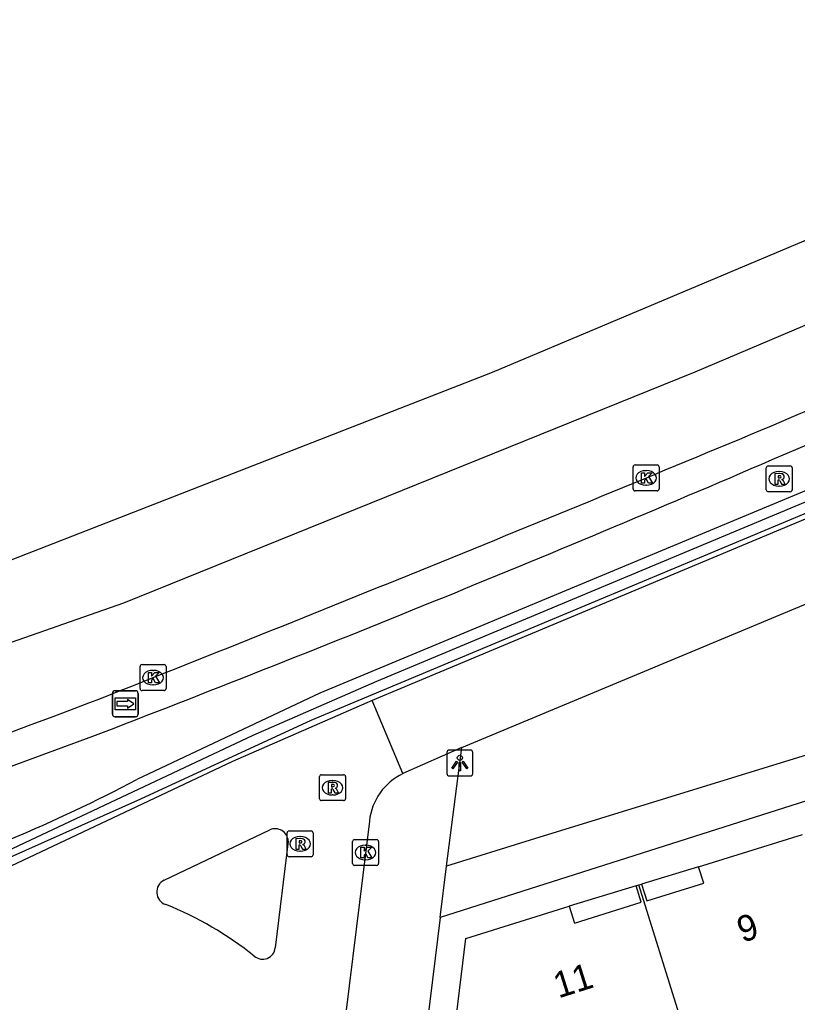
# Model space of a CAD drawing. Extents: x 161696 to 162377, y 380761 to 381673.
# Drawn here: x 162268.6 to 162298.56, y 381623.55 to 381661.43 of the extents above; entities that cross this region are included whole.
import ezdxf

# ---------------------------------------------------------------- set-up
doc = ezdxf.new("R2010")
doc.units = 0
for name, color, linetype in [('IMGEO_Berm_open', 7, 'Continuous'), ('IMGEO_Fietspad_gesloten', 7, 'Continuous'), ('IMGEO_Haag', 7, 'Continuous'), ('IMGEO_Hek', 7, 'Continuous'), ('IMGEO_Kolk', 7, 'Continuous'), ('IMGEO_Lichtpunt', 7, 'Continuous'), ('IMGEO_Pand', 7, 'Continuous'), ('IMGEO_Pand_nummerreeks', 7, 'Continuous'), ('IMGEO_Pand_overbouw', 7, 'Continuous'), ('IMGEO_Rijbaan_lokaal_open', 7, 'Continuous'), ('IMGEO_Rijbaan_regionaal_gesloten', 7, 'Continuous'), ('IMGEO_Rioolput', 7, 'Continuous'), ('IMGEO_Voetpad_open', 7, 'Continuous'), ('IMGEO_Wegwijzer', 7, 'Continuous')]:
    doc.layers.add(name, color=color, linetype=linetype)

msp = doc.modelspace()

# ---------------------------------------------------------------- linework, layer by layer
at = {"layer": 'IMGEO_Berm_open'}
msp.add_lwpolyline([(162297.594, 381644.472), (162322.773, 381655.148)], dxfattribs=at)
for centre, radius, start, end in [((162017.264, 382295.05), 708.404, 291.024255, 293.310939), ((162113.07, 382058.881), 453.61, 287.28681, 290.43056)]:
    msp.add_arc(centre, radius, start, end, dxfattribs=at)
at = {"layer": 'IMGEO_Fietspad_gesloten'}
for points in [[(162323.06, 381655.431), (162324.159, 381652.778), (162282.182, 381635.19)], [(162285.631, 381633.378), (162315.091, 381645.665)], [(162285.631, 381633.378), (162283.367, 381632.365)]]:
    msp.add_lwpolyline(points, dxfattribs=at)
at = {"layer": 'IMGEO_Haag'}
msp.add_lwpolyline([(162253.186, 381624.11), (162265.83, 381628.073), (162273.268, 381631.396), (162279.828, 381634.424), (162323.8, 381652.843), (162323.502, 381653.451), (162319.735, 381651.964), (162280.166, 381635.465), (162273.118, 381632.139)], dxfattribs=at)
msp.add_arc((162243.724, 381688.061), 63.177, 287.99843, 297.7275, dxfattribs=at)
at = {"layer": 'IMGEO_Hek'}
msp.add_lwpolyline([(162322.841, 381652.864), (162282.347, 381635.912), (162277.587, 381633.841), (162265.893, 381628.331), (162248.629, 381623.072), (162243.525, 381621.819), (162204.6, 381614.049)], dxfattribs=at)
at = {"layer": 'IMGEO_Kolk'}
for p, q in [((162292.232, 381643.34), (162292.232, 381644.192)), ((162292.307, 381644.266), (162293.159, 381644.266)), ((162293.233, 381644.192), (162293.233, 381643.34)), ((162292.72, 381644.046), (162292.745, 381644.046)), ((162292.743, 381643.486), (162292.718, 381643.486)), ((162293.159, 381643.266), (162292.307, 381643.266)), ((162273.312, 381636.568), (162274.164, 381636.568)), ((162273.237, 381635.642), (162273.237, 381636.494)), ((162273.725, 381636.348), (162273.75, 381636.348)), ((162274.238, 381636.494), (162274.238, 381635.642)), ((162274.164, 381635.568), (162273.312, 381635.568)), ((162273.748, 381635.788), (162273.723, 381635.788)), ((162281.423, 381628.899), (162281.423, 381629.751)), ((162281.498, 381629.825), (162282.35, 381629.825)), ((162282.424, 381629.751), (162282.424, 381628.899)), ((162281.911, 381629.605), (162281.936, 381629.605)), ((162281.934, 381629.045), (162281.909, 381629.045)), ((162282.35, 381628.825), (162281.498, 381628.825))]:
    msp.add_line(p, q, dxfattribs=at)
for points in [[(162292.232, 381643.34), (162292.232, 381644.192)], [(162292.307, 381644.266), (162293.159, 381644.266)], [(162293.233, 381644.192), (162293.233, 381643.34)], [(162292.553, 381643.966), (162292.676, 381643.966), (162292.676, 381643.815), (162292.806, 381643.966), (162292.97, 381643.966), (162292.824, 381643.815), (162292.977, 381643.566), (162292.825, 381643.566), (162292.74, 381643.73), (162292.676, 381643.663), (162292.676, 381643.566), (162292.553, 381643.566), (162292.553, 381643.966)], [(162293.159, 381643.266), (162292.307, 381643.266)], [(162273.312, 381636.568), (162274.164, 381636.568)], [(162273.237, 381635.642), (162273.237, 381636.494)], [(162273.558, 381636.268), (162273.681, 381636.268), (162273.681, 381636.117), (162273.811, 381636.268), (162273.975, 381636.268), (162273.829, 381636.117), (162273.982, 381635.868), (162273.83, 381635.868), (162273.745, 381636.032), (162273.681, 381635.965), (162273.681, 381635.868), (162273.558, 381635.868), (162273.558, 381636.268)], [(162274.238, 381636.494), (162274.238, 381635.642)], [(162274.164, 381635.568), (162273.312, 381635.568)], [(162281.423, 381628.899), (162281.423, 381629.751)], [(162281.498, 381629.825), (162282.35, 381629.825)], [(162282.424, 381629.751), (162282.424, 381628.899)], [(162281.744, 381629.525), (162281.867, 381629.525), (162281.867, 381629.374), (162281.997, 381629.525), (162282.161, 381629.525), (162282.015, 381629.374), (162282.168, 381629.125), (162282.016, 381629.125), (162281.931, 381629.289), (162281.867, 381629.222), (162281.867, 381629.125), (162281.744, 381629.125), (162281.744, 381629.525)], [(162282.35, 381628.825), (162281.498, 381628.825)]]:
    msp.add_lwpolyline(points, dxfattribs=at)
for centre, start, end in [((162292.309, 381644.19), 91.552, 178.448), ((162292.309, 381644.19), 91.552, 178.448), ((162293.157, 381644.19), 1.552, 88.448), ((162293.157, 381644.19), 1.552, 88.448), ((162292.309, 381643.342), 181.552, 268.448), ((162292.309, 381643.342), 181.552, 268.448), ((162293.157, 381643.342), 271.552, 358.448), ((162293.157, 381643.342), 271.552, 358.448), ((162273.314, 381636.492), 91.552, 178.448), ((162273.314, 381636.492), 91.552, 178.448), ((162274.162, 381636.492), 1.552, 88.448), ((162274.162, 381636.492), 1.552, 88.448), ((162273.314, 381635.644), 181.552, 268.448), ((162273.314, 381635.644), 181.552, 268.448), ((162274.162, 381635.644), 271.552, 358.448), ((162274.162, 381635.644), 271.552, 358.448), ((162281.5, 381629.749), 91.552, 178.448), ((162281.5, 381629.749), 91.552, 178.448), ((162282.348, 381629.749), 1.552, 88.448), ((162282.348, 381629.749), 1.552, 88.448), ((162281.5, 381628.901), 181.552, 268.448), ((162281.5, 381628.901), 181.552, 268.448), ((162282.348, 381628.901), 271.552, 358.448), ((162282.348, 381628.901), 271.552, 358.448)]:
    msp.add_arc(centre, 0.0765, start, end, dxfattribs=at)
for centre, major_axis, ratio, start_param, end_param in [((162292.719, 381643.766), (-0.387, 0.002), 0.722429, 4.712389, 7.853982), ((162292.744, 381643.766), (-0.39, 0.002), 0.717154, 1.570796, 4.712389), ((162273.724, 381636.068), (-0.387, 0.002), 0.722429, 4.712389, 7.853982), ((162273.749, 381636.068), (-0.39, 0.002), 0.717154, 1.570796, 4.712389), ((162281.91, 381629.325), (-0.387, 0.002), 0.722429, 4.712389, 7.853982), ((162281.935, 381629.325), (-0.39, 0.002), 0.717154, 1.570796, 4.712389)]:
    msp.add_ellipse(centre, major_axis=major_axis, ratio=ratio, start_param=start_param, end_param=end_param, dxfattribs=at)
at = {"layer": 'IMGEO_Lichtpunt'}
for p, q in [((162285.06, 381633.177), (162285.06, 381632.37)), ((162285.06, 381633.177), (162285.06, 381632.37)), ((162285.962, 381633.272), (162285.154, 381633.272)), ((162285.962, 381633.272), (162285.154, 381633.272)), ((162286.056, 381632.37), (162286.056, 381633.177)), ((162286.056, 381632.37), (162286.056, 381633.177)), ((162285.154, 381632.276), (162285.962, 381632.276)), ((162285.154, 381632.276), (162285.962, 381632.276))]:
    msp.add_line(p, q, dxfattribs=at)
for points in [[(162285.434, 381632.841), (162285.473, 381632.813), (162285.285, 381632.551), (162285.247, 381632.578), (162285.434, 381632.841)], [(162285.536, 381632.793), (162285.583, 381632.793), (162285.583, 381632.471), (162285.536, 381632.471), (162285.536, 381632.793)], [(162285.646, 381632.813), (162285.684, 381632.84), (162285.871, 381632.578), (162285.832, 381632.55), (162285.646, 381632.813)]]:
    msp.add_lwpolyline(points, dxfattribs=at)
msp.add_circle((162285.559, 381632.975), 0.0994, dxfattribs=at)
for centre, start, end in [((162285.154, 381633.177), 90, 180), ((162285.154, 381633.177), 90, 180), ((162285.962, 381633.177), 0, 90), ((162285.962, 381633.177), 0, 90), ((162285.154, 381632.37), 180, 270), ((162285.154, 381632.37), 180, 270), ((162285.962, 381632.37), 270, 0), ((162285.962, 381632.37), 270, 360)]:
    msp.add_arc(centre, 0.0946, start, end, dxfattribs=at)
at = {"layer": 'IMGEO_Pand'}
for points in [[(162292.457, 381628.078), (162292.56, 381628.11), (162292.763, 381627.461), (162294.958, 381628.148), (162294.746, 381628.775), (162298.757, 381630.023)], [(162284.695, 381617.141), (162284.707, 381617.244), (162285.377, 381617.159), (162285.676, 381619.488), (162285.001, 381619.57), (162285.787, 381626.009), (162289.767, 381627.255), (162289.971, 381626.606), (162292.547, 381627.416), (162292.355, 381628.046), (162292.457, 381628.078)], [(162294.009, 381623.088), (162292.457, 381628.078)]]:
    msp.add_lwpolyline(points, dxfattribs=at)
at = {"layer": 'IMGEO_Pand_overbouw'}
for points in [[(162292.56, 381628.11), (162292.763, 381627.461), (162294.958, 381628.148), (162294.746, 381628.775)], [(162289.767, 381627.255), (162289.971, 381626.606), (162292.547, 381627.416), (162292.355, 381628.046)]]:
    msp.add_lwpolyline(points, close=True, dxfattribs=at)
at = {"layer": 'IMGEO_Rijbaan_lokaal_open'}
for points in [[(162282.182, 381635.19), (162276.8, 381632.833), (162266.856, 381628.149), (162265.859, 381627.732), (162262.901, 381626.72)], [(162283.367, 381632.365), (162282.182, 381635.19)], [(162282.074, 381630.538), (162278.179, 381599.004)], [(162274.161, 381628.253), (162278.237, 381630.201)], [(162278.945, 381629.767), (162278.445, 381625.653)]]:
    msp.add_lwpolyline(points, dxfattribs=at)
for centre, radius, start, end in [((162284.352, 381630.297), 2.29, 115.4637, 173.9609), ((162278.437, 381629.733), 0.509, 3.8389, 113.145), ((162274.385, 381627.8), 0.505, 116.2844, 252.0526), ((162269.245, 381614.851), 13.428, 51.3231, 68.2142), ((162277.961, 381625.696), 0.486, 228.1826, 354.9058)]:
    msp.add_arc(centre, radius, start, end, dxfattribs=at)
at = {"layer": 'IMGEO_Rijbaan_regionaal_gesloten'}
for points in [[(162063.15, 381619.837), (162074.116, 381619.171), (162077.215, 381619.065), (162098.302, 381618.344), (162107.339, 381618.035), (162154.804, 381617.417), (162171.554, 381618.035), (162193.595, 381620.448), (162220.727, 381625.642), (162256.04, 381635.842), (162286.818, 381647.837), (162319.065, 381661.433)], [(162320.71, 381658.924), (162294.606, 381647.837), (162272.604, 381638.934), (162257.029, 381633.493), (162237.238, 381626.952)]]:
    msp.add_lwpolyline(points, dxfattribs=at)
for centre, radius, start, end in [((162031.877, 382272.308), 680.538, 292.98017, 295.245376), ((161749.251, 382957.692), 1421.891, 291.53866, 292.682574), ((162128.55, 382012.32), 403.323, 287.12142, 290.72335)]:
    msp.add_arc(centre, radius, start, end, dxfattribs=at)
at = {"layer": 'IMGEO_Rioolput'}
for p, q in [((162297.362, 381643.305), (162297.362, 381644.157)), ((162297.437, 381644.231), (162298.289, 381644.231)), ((162298.363, 381644.157), (162298.363, 381643.305)), ((162297.85, 381644.011), (162297.875, 381644.011)), ((162297.873, 381643.451), (162297.848, 381643.451)), ((162298.289, 381643.231), (162297.437, 381643.231)), ((162280.151, 381631.398), (162280.151, 381632.25)), ((162280.226, 381632.324), (162281.078, 381632.324)), ((162280.639, 381632.104), (162280.664, 381632.104)), ((162281.152, 381632.25), (162281.152, 381631.398)), ((162281.078, 381631.324), (162280.226, 381631.324)), ((162280.662, 381631.544), (162280.637, 381631.544)), ((162278.977, 381630.159), (162279.829, 381630.159)), ((162278.902, 381629.233), (162278.902, 381630.085)), ((162279.39, 381629.939), (162279.415, 381629.939)), ((162279.903, 381630.085), (162279.903, 381629.233)), ((162279.413, 381629.379), (162279.388, 381629.379)), ((162279.829, 381629.159), (162278.977, 381629.159))]:
    msp.add_line(p, q, dxfattribs=at)
for points in [[(162297.362, 381643.305), (162297.362, 381644.157)], [(162297.437, 381644.231), (162298.289, 381644.231)], [(162298.363, 381644.157), (162298.363, 381643.305)], [(162297.951, 381643.929), (162297.699, 381643.931), (162297.699, 381643.531)], [(162297.877, 381643.85), (162297.823, 381643.85), (162297.823, 381643.769)], [(162297.823, 381643.769), (162297.875, 381643.769)], [(162297.699, 381643.531), (162297.823, 381643.531), (162297.823, 381643.693), (162297.834, 381643.693)], [(162297.881, 381643.664), (162297.952, 381643.531), (162298.092, 381643.531), (162298.027, 381643.657)], [(162298.289, 381643.231), (162297.437, 381643.231)], [(162280.151, 381631.398), (162280.151, 381632.25)], [(162280.226, 381632.324), (162281.078, 381632.324)], [(162280.74, 381632.022), (162280.488, 381632.024), (162280.488, 381631.624)], [(162281.152, 381632.25), (162281.152, 381631.398)], [(162280.488, 381631.624), (162280.612, 381631.624), (162280.612, 381631.786), (162280.623, 381631.786)], [(162280.666, 381631.943), (162280.612, 381631.943), (162280.612, 381631.862)], [(162280.612, 381631.862), (162280.664, 381631.862)], [(162280.67, 381631.757), (162280.741, 381631.624), (162280.881, 381631.624), (162280.816, 381631.75)], [(162281.078, 381631.324), (162280.226, 381631.324)], [(162278.977, 381630.159), (162279.829, 381630.159)], [(162278.902, 381629.233), (162278.902, 381630.085)], [(162279.491, 381629.857), (162279.239, 381629.859), (162279.239, 381629.459)], [(162279.417, 381629.778), (162279.363, 381629.778), (162279.363, 381629.697)], [(162279.903, 381630.085), (162279.903, 381629.233)], [(162279.239, 381629.459), (162279.363, 381629.459), (162279.363, 381629.621), (162279.374, 381629.621)], [(162279.363, 381629.697), (162279.415, 381629.697)], [(162279.421, 381629.592), (162279.492, 381629.459), (162279.632, 381629.459), (162279.567, 381629.585)], [(162279.829, 381629.159), (162278.977, 381629.159)]]:
    msp.add_lwpolyline(points, dxfattribs=at)
for centre, radius, start, end in [((162297.439, 381644.155), 0.0765, 91.552, 178.448), ((162297.439, 381644.155), 0.0765, 91.552, 178.448), ((162298.287, 381644.155), 0.0765, 1.552, 88.448), ((162298.287, 381644.155), 0.0765, 1.552, 88.448), ((162297.859, 381643.958), 0.19, 274.7715, 282.9687), ((162297.883, 381643.754), 0.0964, 77.0061, 93.1865), ((162297.897, 381643.811), 0.0378, 276.6634, 79.6772), ((162297.95, 381643.819), 0.109, 350.3612, 89.416), ((162297.948, 381643.819), 0.112, 277.5842, 350.9817), ((162297.833, 381643.64), 0.0533, 26.0293, 88.6989), ((162297.932, 381643.604), 0.108, 29.5134, 73.7905), ((162297.439, 381643.307), 0.0765, 181.552, 268.448), ((162297.439, 381643.307), 0.0765, 181.552, 268.448), ((162298.287, 381643.307), 0.0765, 271.552, 358.448), ((162298.287, 381643.307), 0.0765, 271.552, 358.448), ((162280.228, 381632.248), 0.0765, 91.552, 178.448), ((162280.228, 381632.248), 0.0765, 91.552, 178.448), ((162280.739, 381631.912), 0.109, 350.3612, 89.416), ((162281.076, 381632.248), 0.0765, 1.552, 88.448), ((162281.076, 381632.248), 0.0765, 1.552, 88.448), ((162280.622, 381631.733), 0.0533, 26.0293, 88.6989), ((162280.648, 381632.051), 0.19, 274.7715, 282.9687), ((162280.672, 381631.847), 0.0964, 77.0061, 93.1865), ((162280.686, 381631.904), 0.0378, 276.6634, 79.6772), ((162280.737, 381631.912), 0.112, 277.5842, 350.9817), ((162280.721, 381631.697), 0.108, 29.5134, 73.7905), ((162280.228, 381631.4), 0.0765, 181.552, 268.448), ((162280.228, 381631.4), 0.0765, 181.552, 268.448), ((162281.076, 381631.4), 0.0765, 271.552, 358.448), ((162281.076, 381631.4), 0.0765, 271.552, 358.448), ((162278.979, 381630.083), 0.0765, 91.552, 178.448), ((162278.979, 381630.083), 0.0765, 91.552, 178.448), ((162279.827, 381630.083), 0.0765, 1.552, 88.448), ((162279.827, 381630.083), 0.0765, 1.552, 88.448), ((162279.423, 381629.682), 0.0964, 77.0061, 93.1865), ((162279.437, 381629.739), 0.0378, 276.6634, 79.6772), ((162279.49, 381629.747), 0.109, 350.3612, 89.416), ((162279.373, 381629.568), 0.0533, 26.0293, 88.6989), ((162279.399, 381629.886), 0.19, 274.7715, 282.9687), ((162279.488, 381629.747), 0.112, 277.5842, 350.9817), ((162279.472, 381629.532), 0.108, 29.5134, 73.7905), ((162278.979, 381629.235), 0.0765, 181.552, 268.448), ((162278.979, 381629.235), 0.0765, 181.552, 268.448), ((162279.827, 381629.235), 0.0765, 271.552, 358.448), ((162279.827, 381629.235), 0.0765, 271.552, 358.448)]:
    msp.add_arc(centre, radius, start, end, dxfattribs=at)
for centre, major_axis, ratio, start_param, end_param in [((162297.849, 381643.731), (-0.387, 0.002), 0.722429, 4.712389, 7.853982), ((162297.874, 381643.731), (-0.39, 0.002), 0.717154, 1.570796, 4.712389), ((162280.638, 381631.824), (-0.387, 0.002), 0.722429, 4.712389, 7.853982), ((162280.663, 381631.824), (-0.39, 0.002), 0.717154, 1.570796, 4.712389), ((162279.389, 381629.659), (-0.387, 0.002), 0.722429, 4.712389, 7.853982), ((162279.414, 381629.659), (-0.39, 0.002), 0.717154, 1.570796, 4.712389)]:
    msp.add_ellipse(centre, major_axis=major_axis, ratio=ratio, start_param=start_param, end_param=end_param, dxfattribs=at)
at = {"layer": 'IMGEO_Voetpad_open'}
for points in [[(162315.091, 381645.665), (162317.244, 381638.738), (162288.267, 381629.8), (162285.042, 381628.795)], [(162315.384, 381635.149), (162315.022, 381636.357), (162303.792, 381632.873), (162284.801, 381626.817)], [(162285.042, 381628.795), (162285.631, 381633.378)], [(162284.801, 381626.817), (162285.042, 381628.795)], [(162284.801, 381626.817), (162278.22, 381573.325)]]:
    msp.add_lwpolyline(points, dxfattribs=at)
at = {"layer": 'IMGEO_Wegwijzer'}
for p, q in [((162272.172, 381634.66), (162272.172, 381635.46)), ((162272.172, 381635.46), (162272.172, 381634.66)), ((162272.272, 381635.56), (162273.062, 381635.56)), ((162273.062, 381635.56), (162272.272, 381635.56)), ((162273.162, 381635.46), (162273.162, 381634.66)), ((162273.162, 381634.66), (162273.162, 381635.46)), ((162273.062, 381634.56), (162272.272, 381634.56)), ((162272.272, 381634.56), (162273.062, 381634.56))]:
    msp.add_line(p, q, dxfattribs=at)
for points in [[(162272.273, 381635.292), (162273.061, 381635.292), (162273.061, 381634.828), (162272.273, 381634.828), (162272.273, 381635.292)], [(162272.338, 381635.144), (162272.338, 381635.06), (162272.338, 381634.976), (162272.749, 381634.976), (162272.749, 381634.893), (162272.996, 381635.06), (162272.749, 381635.227), (162272.749, 381635.144), (162272.338, 381635.144)]]:
    msp.add_lwpolyline(points, dxfattribs=at)
for centre, start, end in [((162272.272, 381635.46), 90, 180), ((162272.272, 381635.46), 90, 180), ((162273.062, 381635.46), 0, 90), ((162273.062, 381635.46), 360, 90), ((162272.272, 381634.66), 180, 270), ((162272.272, 381634.66), 180, 270), ((162273.062, 381634.66), 270, 0), ((162273.062, 381634.66), 270, 0)]:
    msp.add_arc(centre, 0.1, start, end, dxfattribs=at)

# ---------------------------------------------------------------- texts
at = {"layer": 'IMGEO_Pand_nummerreeks'}
for s, rotation, p in [('9', 18.4378, (162296.444, 381625.836)), ('11', 17.5325, (162289.356, 381623.695))]:
    msp.add_text(s, height=1, rotation=rotation, dxfattribs=at).set_placement(p)

doc.saveas('drawing.dxf')
